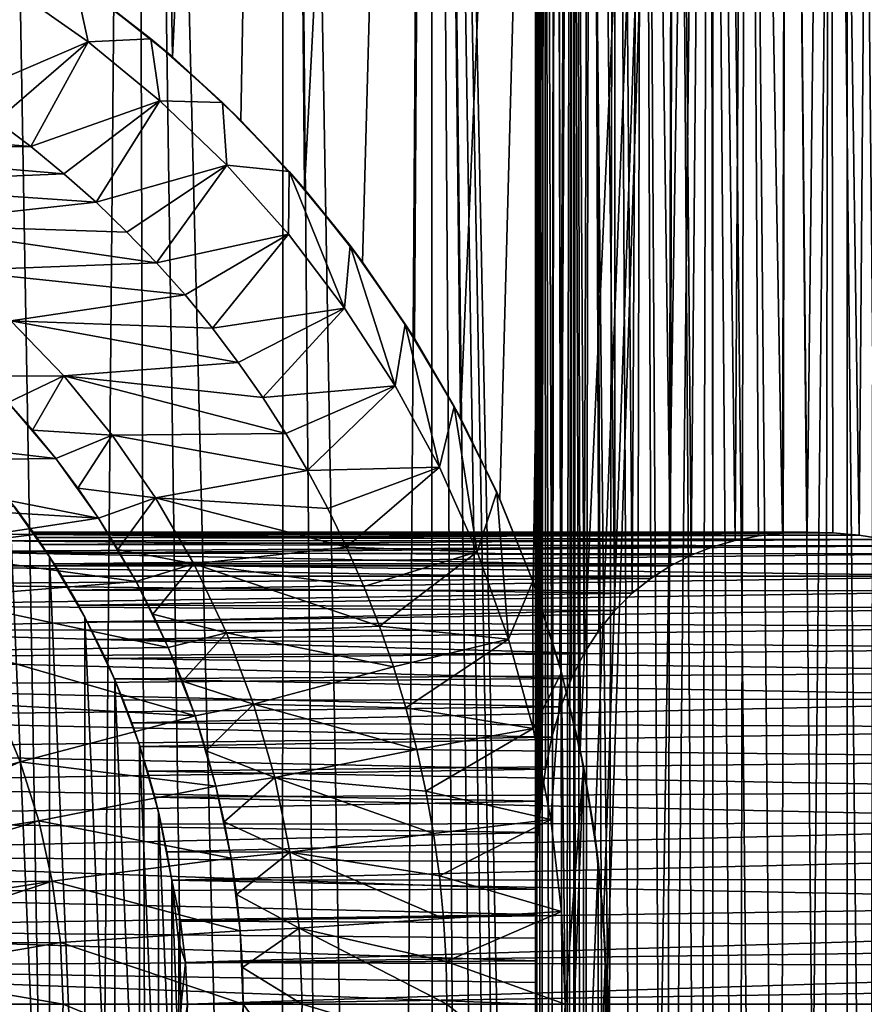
# Model space of a CAD drawing. Header units: metres. Extents: x -30 to 30, y -76 to 64.
# Tile 422 of 541: x 5.63 to 12.78, y 30 to 38.34. Entities that reach past the tile are written whole.
import ezdxf

# ---------------------------------------------------------------- set-up
doc = ezdxf.new("R2010")
doc.units = ezdxf.units.M
doc.layers.add('solid_508511', color=7, linetype='CONTINUOUS')

msp = doc.modelspace()

# ---------------------------------------------------------------- linework, layer by layer
at = {"layer": 'solid_508511'}
for points in [[(6.164901, 8.313616, 22.158384), (6.596456, 57.5, 22.033762), (5.304138, 57.5, 22.380037)], [(5.537411, 8.744102, 22.323465), (6.164901, 8.313616, 22.158384), (5.304138, 57.5, 22.380037)], [(6.164901, 8.313616, 22.158384), (6.763581, 7.834317, 21.983038), (6.596456, 57.5, 22.033762)], [(6.926708, 38.023762, -21.932184), (6.312521, 38.5154, -22.116783), (6.596456, 57.5, -22.033762)], [(7.85134, 6.743798, 21.618429), (7.866488, 57.5, 21.612919), (6.596456, 57.5, 22.033762)], [(7.327124, 7.309977, 21.80168), (7.85134, 6.743798, 21.618429), (6.596456, 57.5, 22.033762)], [(6.763581, 7.834317, 21.983038), (7.327124, 7.309977, 21.80168), (6.596456, 57.5, 22.033762)], [(6.926708, 38.023762, -21.932184), (6.596456, 57.5, -22.033762), (7.866488, 57.5, -21.612919)], [(7.50508, 37.48555, -21.741062), (6.926708, 38.023762, -21.932184), (7.866488, 57.5, -21.612919)], [(8.043164, 36.904148, -21.547796), (7.50508, 37.48555, -21.741062), (7.866488, 57.5, -21.612919)], [(7.85134, 6.743798, 21.618429), (8.330356, 6.142282, 21.438404), (7.866488, 57.5, 21.612919)], [(8.760796, 5.510968, 21.266134), (9.10985, 57.5, 21.118963), (7.866488, 57.5, 21.612919)], [(8.330356, 6.142282, 21.438404), (8.760796, 5.510968, 21.266134), (7.866488, 57.5, 21.612919)], [(8.043164, 36.904148, -21.547796), (7.866488, 57.5, -21.612919), (9.10985, 57.5, -21.118963)], [(8.534445, 36.286747, -21.357979), (8.043164, 36.904148, -21.547796), (9.10985, 57.5, -21.118963)], [(8.975803, 35.638706, -21.176283), (8.534445, 36.286747, -21.357979), (9.10985, 57.5, -21.118963)], [(8.760796, 5.510968, 21.266134), (9.140168, 4.855923, 21.10586), (9.10985, 57.5, 21.118963)], [(9.364364, 34.966766, -21.007349), (8.975803, 35.638706, -21.176283), (9.10985, 57.5, -21.118963)], [(10.254039, 1.406145, 20.587732), (10.32235, 57.5, 20.553566), (9.10985, 57.5, 21.118963)], [(10.133088, 2.107877, 20.647532), (10.254039, 1.406145, 20.587732), (9.10985, 57.5, 21.118963)], [(9.962382, 2.805942, 20.730434), (10.133088, 2.107877, 20.647532), (9.10985, 57.5, 21.118963)], [(9.740638, 3.498885, 20.835546), (9.962382, 2.805942, 20.730434), (9.10985, 57.5, 21.118963)], [(9.466598, 4.184027, 20.961477), (9.740638, 3.498885, 20.835546), (9.10985, 57.5, 21.118963)], [(9.140168, 4.855923, 21.10586), (9.466598, 4.184027, 20.961477), (9.10985, 57.5, 21.118963)], [(9.364364, 34.966766, -21.007349), (9.10985, 57.5, -21.118963), (10.32235, 57.5, -20.553566)], [(9.698462, 34.277805, -20.855211), (9.364364, 34.966766, -21.007349), (10.32235, 57.5, -20.553566)], [(9.978572, 33.576054, -20.722647), (9.698462, 34.277805, -20.855211), (10.32235, 57.5, -20.553566)], [(10.204939, 32.866962, -20.612114), (9.978572, 33.576054, -20.722647), (10.32235, 57.5, -20.553566)], [(10.379054, 32.152927, -20.52499), (10.204939, 32.866962, -20.612114), (10.32235, 57.5, -20.553566)], [(10.254039, 1.406145, 20.587732), (10.326054, 0.703716, 20.551706), (10.32235, 57.5, 20.553566)], [(11.499981, -54, 19.918594), (11.499999, 57.5, 19.918583), (10.32235, 57.5, 20.553566)], [(10.35, 0.00003, 20.539658), (11.499981, -54, 19.918594), (10.32235, 57.5, 20.553566)], [(10.326054, 0.703716, 20.551706), (10.35, 0.00003, 20.539658), (10.32235, 57.5, 20.553566)], [(10.379054, 32.152927, -20.52499), (10.32235, 57.5, -20.553566), (11.499999, 57.5, -19.918583)], [(10.322361, -54, -20.55356), (10.599998, -0.000289, -20.411762), (11.499999, 57.5, -19.918583)], [(11.499981, -54, -19.918594), (10.322361, -54, -20.55356), (11.499999, 57.5, -19.918583)], [(10.502293, 31.435873, -20.462206), (10.379054, 32.152927, -20.52499), (11.499999, 57.5, -19.918583)], [(10.575622, 30.718519, -20.424402), (10.502293, 31.435873, -20.462206), (11.499999, 57.5, -19.918583)], [(10.599998, 29.99971, -20.411762), (10.575622, 30.718519, -20.424402), (11.499999, 57.5, -19.918583)], [(10.599998, -0.000289, -20.411762), (10.599998, 29.99971, -20.411762), (11.499999, 57.5, -19.918583)], [(11.499981, -54, 19.918594), (12.638689, -54, 19.216232), (11.499999, 57.5, 19.918583)], [(11.499981, -54, -19.918594), (11.499999, 57.5, -19.918583), (12.638735, 57.5, -19.2162)], [(12.638689, -54, -19.216232), (11.499981, -54, -19.918594), (12.638735, 57.5, -19.2162)], [(12.638689, -54, 19.216232), (12.638735, 57.5, 19.2162), (11.499999, 57.5, 19.918583)], [(12.638689, -54, 19.216232), (13.734632, -54, 18.448845), (12.638735, 57.5, 19.2162)], [(12.638689, -54, -19.216232), (12.638735, 57.5, -19.2162), (13.734634, 57.5, -18.448843)], [(13.734632, -54, -18.448845), (12.638689, -54, -19.216232), (13.734634, 57.5, -18.448843)], [(13.734632, -54, 18.448845), (13.734634, 57.5, 18.448843), (12.638735, 57.5, 19.2162)], [(10.000038, 30.368898, 7.518524), (10, 51, 7.5), (10.019211, 51, 7.91537)], [(10.010159, 31.20603, 7.197796), (10.019211, 51, 7.08463), (10, 51, 7.5)], [(10.003686, 30.974398, 7.3179), (10.010159, 31.20603, 7.197796), (10, 51, 7.5)], [(10.000931, 30.759766, 7.408498), (10.003686, 30.974398, 7.3179), (10, 51, 7.5)], [(10.000075, 30.559511, 7.474022), (10.000931, 30.759766, 7.408498), (10, 51, 7.5)], [(10.000038, 30.368898, 7.518524), (10.000075, 30.559511, 7.474022), (10, 51, 7.5)], [(10.00022, 30.183725, 7.544497), (10.000038, 30.368898, 7.518524), (10.019211, 51, 7.91537)], [(10.000314, 30, 7.553102), (10.00022, 30.183725, 7.544497), (10.019211, 51, 7.91537)], [(10.000314, 30, 7.553102), (10.019211, 51, 7.91537), (10.005083, 19.5, 7.713885)], [(10.019211, 51, 7.91537), (10.045815, 19.5, 8.140492), (10.005083, 19.5, 7.713885)], [(10.010159, 31.20603, 7.197796), (10.023148, 31.455509, 7.044155), (10.019211, 51, 7.08463)], [(10.019211, 51, 7.91537), (10.076584, 51, 8.326674), (10.045815, 19.5, 8.140492)], [(10.046362, 31.719683, 6.855714), (10.076584, 51, 6.673326), (10.019211, 51, 7.08463)], [(10.023148, 31.455509, 7.044155), (10.046362, 31.719683, 6.855714), (10.019211, 51, 7.08463)], [(10.076584, 51, 8.326674), (10.126879, 19.5, 8.561067), (10.045815, 19.5, 8.140492)], [(10.046362, 31.719683, 6.855714), (10.083947, 31.992393, 6.634852), (10.076584, 51, 6.673326)], [(10.076584, 51, 8.326674), (10.171836, 51, 8.731665), (10.126879, 19.5, 8.561067)], [(10.139045, 32.262985, 6.390012), (10.171836, 51, 6.268335), (10.076584, 51, 6.673326)], [(10.083947, 31.992393, 6.634852), (10.139045, 32.262985, 6.390012), (10.076584, 51, 6.673326)], [(10.171836, 51, 8.731665), (10.247416, 19.5, 8.97157), (10.126879, 19.5, 8.561067)], [(10.139045, 32.262985, 6.390012), (10.212626, 32.520309, 6.133099), (10.171836, 51, 6.268335)], [(10.171836, 51, 8.731665), (10.303877, 51, 9.125592), (10.247416, 19.5, 8.97157)], [(10.212626, 32.520309, 6.133099), (10.303877, 51, 5.874407), (10.171836, 51, 6.268335)], [(10.212626, 32.520309, 6.133099), (10.30425, 32.758213, 5.873446), (10.303877, 51, 5.874407)], [(10.303877, 51, 9.125592), (10.406745, 19.5, 9.369562), (10.247416, 19.5, 8.97157)], [(10.303877, 51, 9.125592), (10.471714, 51, 9.50572), (10.406745, 19.5, 9.369562)], [(10.412388, 32.973381, 5.618131), (10.471714, 51, 5.494279), (10.303877, 51, 5.874407)], [(10.30425, 32.758213, 5.873446), (10.412388, 32.973381, 5.618131), (10.303877, 51, 5.874407)], [(10.471714, 51, 9.50572), (10.6029, 19.5, 9.750035), (10.406745, 19.5, 9.369562)], [(10.412388, 32.973381, 5.618131), (10.535349, 33.165207, 5.371258), (10.471714, 51, 5.494279)], [(10.471714, 51, 9.50572), (10.67415, 51, 9.869149), (10.6029, 19.5, 9.750035)], [(10.671398, 33.33411, 5.135299), (10.67415, 51, 5.130851), (10.471714, 51, 5.494279)], [(10.535349, 33.165207, 5.371258), (10.671398, 33.33411, 5.135299), (10.471714, 51, 5.494279)], [(10.67415, 51, 9.869149), (10.83431, 19.5, 10.110109), (10.6029, 19.5, 9.750035)], [(10.671398, 33.33411, 5.135299), (10.818968, 33.481113, 4.911564), (10.67415, 51, 5.130851)], [(10.67415, 51, 9.869149), (10.908773, 51, 10.211659), (10.83431, 19.5, 10.110109)], [(10.818968, 33.481113, 4.911564), (10.908773, 51, 4.788341), (10.67415, 51, 5.130851)], [(10.818968, 33.481113, 4.911564), (10.976725, 33.607418, 4.70062), (10.908773, 51, 4.788341)], [(10.908773, 51, 10.211659), (11.099326, 19.5, 10.447104), (10.83431, 19.5, 10.110109)], [(10.908773, 51, 10.211659), (11.174505, 51, 10.53168), (11.099326, 19.5, 10.447104)], [(11.143561, 33.714264, 4.502614), (11.174505, 51, 4.46832), (10.908773, 51, 4.788341)], [(10.976725, 33.607418, 4.70062), (11.143561, 33.714264, 4.502614), (10.908773, 51, 4.788341)], [(11.174505, 51, 10.53168), (11.394537, 19.5, 10.756702), (11.099326, 19.5, 10.447104)], [(11.143561, 33.714264, 4.502614), (11.318516, 33.802746, 4.317523), (11.174505, 51, 4.46832)], [(11.174505, 51, 10.53168), (11.46839, 51, 10.82556), (11.394537, 19.5, 10.756702)], [(11.318516, 33.802746, 4.317523), (11.46839, 51, 4.17444), (11.174505, 51, 4.46832)], [(11.318516, 33.802746, 4.317523), (11.501097, 33.873962, 4.144918), (11.46839, 51, 4.17444)], [(11.46839, 51, 10.82556), (11.718252, 19.5, 11.037206), (11.394537, 19.5, 10.756702)], [(11.46839, 51, 10.82556), (11.787989, 51, 11.090961), (11.718252, 19.5, 11.037206)], [(11.690552, 33.928673, 3.984748), (11.787989, 51, 3.90904), (11.46839, 51, 4.17444)], [(11.501097, 33.873962, 4.144918), (11.690552, 33.928673, 3.984748), (11.46839, 51, 4.17444)], [(11.690552, 33.928673, 3.984748), (11.886872, 33.967625, 3.836454), (11.787989, 51, 3.90904)], [(11.787989, 51, 11.090961), (12.067386, 19.5, 11.285813), (11.718252, 19.5, 11.037206)], [(11.787989, 51, 11.090961), (12.131223, 51, 11.326081), (12.067386, 19.5, 11.285813)], [(12.089834, 33.991291, 3.699855), (12.131223, 51, 3.673919), (11.787989, 51, 3.90904)], [(11.886872, 33.967625, 3.836454), (12.089834, 33.991291, 3.699855), (11.787989, 51, 3.90904)], [(12.131223, 51, 11.326081), (12.437716, 19.5, 11.499619), (12.067386, 19.5, 11.285813)], [(12.089834, 33.991291, 3.699855), (12.299191, 33.999954, 3.574896), (12.131223, 51, 3.673919)], [(12.131223, 51, 11.326081), (12.4941, 51, 11.528196), (12.437716, 19.5, 11.499619)], [(12.299191, 33.999954, 3.574896), (12.4941, 51, 3.471804), (12.131223, 51, 3.673919)], [(12.299191, 33.999954, 3.574896), (12.515458, 33.993717, 3.461239), (12.4941, 51, 3.471804)], [(12.4941, 51, 11.528196), (12.827621, 19.5, 11.677689), (12.437716, 19.5, 11.499619)], [(12.4941, 51, 11.528196), (12.874391, 51, 11.696116), (12.827621, 19.5, 11.677689)], [(12.738315, 33.972519, 3.359171), (12.874391, 51, 3.303884), (12.4941, 51, 3.471804)], [(12.515458, 33.993717, 3.461239), (12.738315, 33.972519, 3.359171), (12.4941, 51, 3.471804)], [(12.738315, 33.972519, 3.359171), (12.968197, 33.93605, 3.268738), (12.874391, 51, 3.303884)], [(6.213829, 38.151737, -19.5), (5.571548, 38.603508, -19.5), (6.098501, 38.669964, -19.5)], [(6.743877, 38.178024, -19.5), (6.098501, 38.669964, -19.5), (6.312521, 38.5154, -22.116783)], [(6.213829, 38.151737, -19.5), (6.098501, 38.669964, -19.5), (6.743877, 38.178024, -19.5)], [(6.213724, 38.151817, -37), (5.139097, 37.691048, -38), (5.571643, 38.603447, -37)], [(5.571643, 38.603447, -37), (5.571548, 38.603508, -19.5), (6.213829, 38.151737, -19.5)], [(6.213724, 38.151817, -37), (5.571643, 38.603447, -37), (6.213829, 38.151737, -19.5)], [(6.743877, 38.178024, -19.5), (6.312521, 38.5154, -22.116783), (6.926708, 38.023762, -21.932184)], [(6.213724, 38.151817, -37), (5.437001, 37.483418, -38), (5.139097, 37.691048, -38)], [(6.213724, 38.151817, -37), (5.726557, 37.264229, -38), (5.437001, 37.483418, -38)], [(6.819651, 37.652115, -37), (5.726557, 37.264229, -38), (6.213724, 38.151817, -37)], [(6.213724, 38.151817, -37), (6.213829, 38.151737, -19.5), (6.81957, 37.652187, -19.5)], [(6.819651, 37.652115, -37), (6.213724, 38.151817, -37), (6.81957, 37.652187, -19.5)], [(6.81957, 37.652187, -19.5), (6.213829, 38.151737, -19.5), (6.743877, 38.178024, -19.5)], [(7.350567, 37.637344, -19.5), (6.743877, 38.178024, -19.5), (6.926708, 38.023762, -21.932184)], [(6.81957, 37.652187, -19.5), (6.743877, 38.178024, -19.5), (7.350567, 37.637344, -19.5)], [(7.350567, 37.637344, -19.5), (6.926708, 38.023762, -21.932184), (7.50508, 37.48555, -21.741062)], [(6.819651, 37.652115, -37), (6.007367, 37.033772, -38), (5.726557, 37.264229, -38)], [(6.819651, 37.652115, -37), (6.279001, 36.792397, -38), (6.007367, 37.033772, -38)], [(7.385295, 37.107735, -37), (6.279001, 36.792397, -38), (6.819651, 37.652115, -37)], [(7.385355, 37.107674, -19.5), (6.81957, 37.652187, -19.5), (7.350567, 37.637344, -19.5)], [(6.819651, 37.652115, -37), (6.81957, 37.652187, -19.5), (7.385355, 37.107674, -19.5)], [(7.385295, 37.107735, -37), (6.819651, 37.652115, -37), (7.385355, 37.107674, -19.5)], [(7.913395, 37.052536, -19.5), (7.350567, 37.637344, -19.5), (7.50508, 37.48555, -21.741062)], [(7.385355, 37.107674, -19.5), (7.350567, 37.637344, -19.5), (7.913395, 37.052536, -19.5)], [(2.845769, 37.503487, -38), (5.437001, 37.483418, -38), (5.726557, 37.264229, -38)], [(3.440215, 37.250214, -38), (2.845769, 37.503487, -38), (5.726557, 37.264229, -38)], [(7.913395, 37.052536, -19.5), (7.50508, 37.48555, -21.741062), (8.043164, 36.904148, -21.547796)], [(3.440215, 37.250214, -38), (5.726557, 37.264229, -38), (6.007367, 37.033772, -38)], [(4.012506, 36.94986, -38), (3.440215, 37.250214, -38), (6.007367, 37.033772, -38)], [(4.012506, 36.94986, -38), (6.007367, 37.033772, -38), (6.279001, 36.792397, -38)], [(7.385295, 37.107735, -37), (6.540721, 36.540756, -38), (6.279001, 36.792397, -38)], [(7.385295, 37.107735, -37), (6.792409, 36.278984, -38), (6.540721, 36.540756, -38)], [(7.907815, 36.521423, -37), (6.792409, 36.278984, -38), (7.385295, 37.107735, -37)], [(7.385295, 37.107735, -37), (7.385355, 37.107674, -19.5), (7.907757, 36.521492, -19.5)], [(7.907815, 36.521423, -37), (7.385295, 37.107735, -37), (7.907757, 36.521492, -19.5)], [(7.907757, 36.521492, -19.5), (7.385355, 37.107674, -19.5), (7.913395, 37.052536, -19.5)], [(8.383774, 35.897015, -19.5), (7.907757, 36.521492, -19.5), (7.913395, 37.052536, -19.5)], [(8.429953, 36.426186, -19.5), (7.913395, 37.052536, -19.5), (8.043164, 36.904148, -21.547796)], [(8.383774, 35.897015, -19.5), (7.913395, 37.052536, -19.5), (8.429953, 36.426186, -19.5)], [(4.558732, 36.604443, -38), (4.012506, 36.94986, -38), (6.279001, 36.792397, -38)], [(8.429953, 36.426186, -19.5), (8.043164, 36.904148, -21.547796), (8.534445, 36.286747, -21.357979)], [(4.558732, 36.604443, -38), (6.279001, 36.792397, -38), (6.540721, 36.540756, -38)], [(4.558732, 36.604443, -38), (6.540721, 36.540756, -38), (6.792409, 36.278984, -38)], [(5.075385, 36.216206, -38), (4.558732, 36.604443, -38), (6.792409, 36.278984, -38)], [(7.907815, 36.521423, -37), (7.033729, 36.007423, -38), (6.792409, 36.278984, -38)], [(7.907815, 36.521423, -37), (7.264281, 35.72649, -38), (7.033729, 36.007423, -38)], [(8.383754, 35.897049, -37), (7.264281, 35.72649, -38), (7.907815, 36.521423, -37)], [(7.907815, 36.521423, -37), (7.907757, 36.521492, -19.5), (8.383774, 35.897015, -19.5)], [(8.383754, 35.897049, -37), (7.907815, 36.521423, -37), (8.383774, 35.897015, -19.5)], [(8.810596, 35.23793, -19.5), (8.383774, 35.897015, -19.5), (8.429953, 36.426186, -19.5)], [(8.897448, 35.761539, -19.5), (8.429953, 36.426186, -19.5), (8.534445, 36.286747, -21.357979)], [(8.810596, 35.23793, -19.5), (8.429953, 36.426186, -19.5), (8.897448, 35.761539, -19.5)], [(5.075385, 36.216206, -38), (6.792409, 36.278984, -38), (7.033729, 36.007423, -38)], [(8.897448, 35.761539, -19.5), (8.534445, 36.286747, -21.357979), (8.975803, 35.638706, -21.176283)], [(5.55919, 35.787582, -38), (5.075385, 36.216206, -38), (7.033729, 36.007423, -38)], [(5.55919, 35.787582, -38), (7.033729, 36.007423, -38), (7.264281, 35.72649, -38)], [(8.383754, 35.897049, -37), (7.483401, 35.437027, -38), (7.264281, 35.72649, -38)], [(8.383754, 35.897049, -37), (7.691012, 35.139141, -38), (7.483401, 35.437027, -38)], [(8.810627, 35.237877, -37), (7.691012, 35.139141, -38), (8.383754, 35.897049, -37)], [(8.383754, 35.897049, -37), (8.383774, 35.897015, -19.5), (8.810596, 35.23793, -19.5)], [(8.810627, 35.237877, -37), (8.383754, 35.897049, -37), (8.810596, 35.23793, -19.5)], [(5.321031, 35.320927, -37.499996), (5.55919, 35.787582, -38), (6.00677, 35.321598, -38)], [(5.55919, 35.787582, -38), (7.264281, 35.72649, -38), (7.483401, 35.437027, -38)], [(6.00677, 35.321598, -38), (5.55919, 35.787582, -38), (7.483401, 35.437027, -38)], [(9.185688, 34.548141, -19.5), (8.810596, 35.23793, -19.5), (8.897448, 35.761539, -19.5)], [(9.31211, 35.06406, -19.5), (8.897448, 35.761539, -19.5), (8.975803, 35.638706, -21.176283)], [(9.185688, 34.548141, -19.5), (8.897448, 35.761539, -19.5), (9.31211, 35.06406, -19.5)], [(9.31211, 35.06406, -19.5), (8.975803, 35.638706, -21.176283), (9.364364, 34.966766, -21.007349)], [(6.00677, 35.321598, -38), (7.483401, 35.437027, -38), (7.691012, 35.139141, -38)], [(5.321031, 35.320927, -37.499996), (6.00677, 35.321598, -38), (5.536356, 35.096508, -37.499996)], [(5.536356, 35.096508, -37.499996), (6.00677, 35.321598, -38), (5.742168, 34.863449, -37.499996)], [(5.742168, 34.863449, -37.499996), (6.00677, 35.321598, -38), (6.415608, 34.820854, -38)], [(6.00677, 35.321598, -38), (7.691012, 35.139141, -38), (7.886917, 34.833118, -38)], [(6.415608, 34.820854, -38), (6.00677, 35.321598, -38), (7.886917, 34.833118, -38)], [(8.810627, 35.237877, -37), (7.886917, 34.833118, -38), (7.691012, 35.139141, -38)], [(8.810627, 35.237877, -37), (8.07066, 34.519611, -38), (7.886917, 34.833118, -38)], [(9.185692, 34.548138, -37), (8.07066, 34.519611, -38), (8.810627, 35.237877, -37)], [(8.810627, 35.237877, -37), (8.810596, 35.23793, -19.5), (9.185688, 34.548141, -19.5)], [(9.185692, 34.548138, -37), (8.810627, 35.237877, -37), (9.185688, 34.548141, -19.5)], [(3.441401, 34.914951, -21.5), (5.536325, 35.096542, -21.5), (5.938314, 34.621902, -21.5)], [(5.93832, 34.621902, -37.499996), (5.938314, 34.621902, -21.5), (5.536325, 35.096542, -21.5)], [(5.742168, 34.863449, -37.499996), (5.93832, 34.621902, -37.499996), (5.536325, 35.096542, -21.5)], [(5.536356, 35.096508, -37.499996), (5.742168, 34.863449, -37.499996), (5.536325, 35.096542, -21.5)], [(9.506908, 33.8316, -19.5), (9.185688, 34.548141, -19.5), (9.31211, 35.06406, -19.5)], [(9.67251, 34.336185, -19.5), (9.31211, 35.06406, -19.5), (9.364364, 34.966766, -21.007349)], [(9.506908, 33.8316, -19.5), (9.31211, 35.06406, -19.5), (9.67251, 34.336185, -19.5)], [(9.67251, 34.336185, -19.5), (9.364364, 34.966766, -21.007349), (9.698462, 34.277805, -20.855211)], [(3.856819, 34.596184, -21.5), (3.441401, 34.914951, -21.5), (5.938314, 34.621902, -21.5)], [(5.742168, 34.863449, -37.499996), (6.415608, 34.820854, -38), (5.93832, 34.621902, -37.499996)], [(5.93832, 34.621902, -37.499996), (6.415608, 34.820854, -38), (6.124254, 34.372543, -37.499996)], [(6.124254, 34.372543, -37.499996), (6.415608, 34.820854, -38), (6.782601, 34.289173, -38)], [(6.415608, 34.820854, -38), (7.886917, 34.833118, -38), (8.07066, 34.519611, -38)], [(6.782601, 34.289173, -38), (6.415608, 34.820854, -38), (8.07066, 34.519611, -38)], [(3.856819, 34.596184, -21.5), (5.938314, 34.621902, -21.5), (6.299626, 34.115864, -21.5)], [(6.124254, 34.372543, -37.499996), (6.299626, 34.115864, -21.5), (5.938314, 34.621902, -21.5)], [(5.93832, 34.621902, -37.499996), (6.124254, 34.372543, -37.499996), (5.938314, 34.621902, -21.5)], [(4.242556, 34.242722, -21.5), (3.856819, 34.596184, -21.5), (6.299626, 34.115864, -21.5)], [(9.185692, 34.548138, -37), (8.241816, 34.199406, -38), (8.07066, 34.519611, -38)], [(9.185692, 34.548138, -37), (8.400254, 33.872749, -38), (8.241816, 34.199406, -38)], [(9.506924, 33.831566, -37), (8.400254, 33.872749, -38), (9.185692, 34.548138, -37)], [(9.185692, 34.548138, -37), (9.185688, 34.548141, -19.5), (9.506908, 33.8316, -19.5)], [(9.506924, 33.831566, -37), (9.185692, 34.548138, -37), (9.506908, 33.8316, -19.5)], [(6.782601, 34.289173, -38), (8.07066, 34.519611, -38), (8.241816, 34.199406, -38)], [(6.124254, 34.372543, -37.499996), (6.782601, 34.289173, -38), (6.299649, 34.115829, -37.499996)], [(6.124254, 34.372543, -37.499996), (6.299649, 34.115829, -37.499996), (6.299626, 34.115864, -21.5)], [(6.299649, 34.115829, -37.499996), (6.782601, 34.289173, -38), (6.46438, 33.851936, -37.499996)], [(6.46438, 33.851936, -37.499996), (6.782601, 34.289173, -38), (7.105838, 33.729309, -38)], [(6.782601, 34.289173, -38), (8.241816, 34.199406, -38), (8.400254, 33.872749, -38)], [(7.105838, 33.729309, -38), (6.782601, 34.289173, -38), (8.400254, 33.872749, -38)], [(9.772305, 33.092659, -19.5), (9.506908, 33.8316, -19.5), (9.67251, 34.336185, -19.5)], [(9.97617, 33.582748, -19.5), (9.67251, 34.336185, -19.5), (9.698462, 34.277805, -20.855211)], [(9.772305, 33.092659, -19.5), (9.67251, 34.336185, -19.5), (9.97617, 33.582748, -19.5)], [(9.97617, 33.582748, -19.5), (9.698462, 34.277805, -20.855211), (9.978572, 33.576054, -20.722647)], [(-5.638809, 34.147751, -7), (5.584859, 34.220112, -7), (5.758276, 33.980232, -7)], [(4.596326, 33.856651, -21.5), (4.242556, 34.242722, -21.5), (6.299626, 34.115864, -21.5)], [(5.546256, 34.270718, -13.5), (5.885983, 33.788826, -13.5), (5.584859, 34.220112, -7)], [(5.885984, 26.211176, -13.5), (5.885983, 33.788826, -13.5), (5.546256, 34.270718, -13.5)], [(5.885984, 26.211176, -13.5), (5.546256, 34.270718, -13.5), (5.546257, 25.729284, -13.5)], [(5.744685, 33.999825, -7.742868), (5.758276, 33.980232, -7), (5.584859, 34.220112, -7)], [(5.752372, 33.988762, -8.40382), (5.744685, 33.999825, -7.742868), (5.584859, 34.220112, -7)], [(5.885983, 33.788826, -13.5), (5.752372, 33.988762, -8.40382), (5.584859, 34.220112, -7)], [(-5.638809, 34.147751, -7), (5.758276, 33.980232, -7), (5.326186, 33.924919, -7)], [(4.596326, 33.856651, -21.5), (6.299626, 34.115864, -21.5), (6.618061, 33.581459, -21.5)], [(6.46438, 33.851936, -37.499996), (6.618061, 33.581459, -21.5), (6.299626, 34.115864, -21.5)], [(6.299649, 34.115829, -37.499996), (6.46438, 33.851936, -37.499996), (6.299626, 34.115864, -21.5)], [(11.690552, 33.928673, 3.984748), (5.326186, 33.924919, -7), (5.758276, 33.980232, -7)], [(12.299191, 33.999954, 3.574896), (5.744685, 33.999825, -7.742868), (5.752372, 33.988762, -8.40382)], [(12.089834, 33.991291, 3.699855), (5.744685, 33.999825, -7.742868), (12.299191, 33.999954, 3.574896)], [(12.089834, 33.991291, 3.699855), (5.758276, 33.980232, -7), (5.744685, 33.999825, -7.742868)], [(12.299191, 33.999954, 3.574896), (5.752372, 33.988762, -8.40382), (12.515458, 33.993717, 3.461239)], [(12.515458, 33.993717, 3.461239), (5.752372, 33.988762, -8.40382), (12.738315, 33.972519, 3.359171)], [(5.885983, 33.788826, -13.5), (5.777408, 33.952412, -8.991531), (5.752372, 33.988762, -8.40382)], [(12.738315, 33.972519, 3.359171), (5.752372, 33.988762, -8.40382), (5.777408, 33.952412, -8.991531)], [(11.886872, 33.967625, 3.836454), (5.758276, 33.980232, -7), (12.089834, 33.991291, 3.699855)], [(11.690552, 33.928673, 3.984748), (5.758276, 33.980232, -7), (11.886872, 33.967625, 3.836454)], [(12.738315, 33.972519, 3.359171), (5.777408, 33.952412, -8.991531), (12.968197, 33.93605, 3.268738)], [(5.885983, 33.788826, -13.5), (5.816258, 33.895016, -9.514732), (5.777408, 33.952412, -8.991531)], [(12.968197, 33.93605, 3.268738), (5.777408, 33.952412, -8.991531), (5.816258, 33.895016, -9.514732)], [(11.501097, 33.873962, 4.144918), (4.904557, 33.835148, -7), (5.326186, 33.924919, -7)], [(11.318516, 33.802746, 4.317523), (4.904557, 33.835148, -7), (11.501097, 33.873962, 4.144918)], [(11.501097, 33.873962, 4.144918), (5.326186, 33.924919, -7), (11.690552, 33.928673, 3.984748)], [(12.968197, 33.93605, 3.268738), (5.816258, 33.895016, -9.514732), (13.205425, 33.883804, 3.190235)], [(5.885983, 33.788826, -13.5), (5.865916, 33.81982, -9.981888), (5.816258, 33.895016, -9.514732)], [(13.205425, 33.883804, 3.190235), (5.816258, 33.895016, -9.514732), (5.865916, 33.81982, -9.981888)], [(13.205425, 33.883804, 3.190235), (5.865916, 33.81982, -9.981888), (13.449679, 33.81525, 3.124291)], [(7.105838, 33.729309, -38), (8.400254, 33.872749, -38), (8.545897, 33.539791, -38)], [(9.506924, 33.831566, -37), (8.545897, 33.539791, -38), (8.400254, 33.872749, -38)], [(11.143561, 33.714264, 4.502614), (4.498085, 33.712711, -7), (4.904557, 33.835148, -7)], [(4.914846, 33.441551, -21.5), (4.596326, 33.856651, -21.5), (6.618061, 33.581459, -21.5)], [(11.143561, 33.714264, 4.502614), (4.904557, 33.835148, -7), (11.318516, 33.802746, 4.317523)], [(5.885983, 33.788826, -13.5), (5.923984, 33.72913, -10.401155), (5.865916, 33.81982, -9.981888)], [(13.449679, 33.81525, 3.124291), (5.865916, 33.81982, -9.981888), (5.923984, 33.72913, -10.401155)], [(5.885983, 33.788826, -13.5), (6.183921, 33.280106, -13.5), (5.923984, 33.72913, -10.401155)], [(6.183922, 26.719894, -13.5), (6.183921, 33.280106, -13.5), (5.885983, 33.788826, -13.5)], [(6.183922, 26.719894, -13.5), (5.885983, 33.788826, -13.5), (5.885984, 26.211176, -13.5)], [(13.449679, 33.81525, 3.124291), (5.923984, 33.72913, -10.401155), (13.701617, 33.729389, 3.07139)], [(6.46438, 33.851936, -37.499996), (7.105838, 33.729309, -38), (6.618082, 33.581429, -37.499996)], [(6.46438, 33.851936, -37.499996), (6.618082, 33.581429, -37.499996), (6.618061, 33.581459, -21.5)], [(9.506924, 33.831566, -37), (8.678308, 33.201469, -38), (8.545897, 33.539791, -38)], [(9.772314, 33.092632, -37), (8.678308, 33.201469, -38), (9.506924, 33.831566, -37)], [(9.506924, 33.831566, -37), (9.506908, 33.8316, -19.5), (9.772305, 33.092659, -19.5)], [(9.772314, 33.092632, -37), (9.506924, 33.831566, -37), (9.772305, 33.092659, -19.5)], [(10.976725, 33.607418, 4.70062), (4.109855, 33.559536, -7), (4.498085, 33.712711, -7)], [(10.976725, 33.607418, 4.70062), (4.498085, 33.712711, -7), (11.143561, 33.714264, 4.502614)], [(13.701617, 33.729389, 3.07139), (5.923984, 33.72913, -10.401155), (13.960725, 33.625389, 3.03243)], [(6.183921, 33.280106, -13.5), (5.988423, 33.624748, -10.778719), (5.923984, 33.72913, -10.401155)], [(13.960725, 33.625389, 3.03243), (5.923984, 33.72913, -10.401155), (5.988423, 33.624748, -10.778719)], [(6.618082, 33.581429, -37.499996), (7.105838, 33.729309, -38), (6.760439, 33.304859, -37.499996)], [(6.760439, 33.304859, -37.499996), (7.105838, 33.729309, -38), (7.382826, 33.145569, -38)], [(7.105838, 33.729309, -38), (8.545897, 33.539791, -38), (8.678308, 33.201469, -38)], [(7.382826, 33.145569, -38), (7.105838, 33.729309, -38), (8.678308, 33.201469, -38)], [(10.818968, 33.481113, 4.911564), (4.109855, 33.559536, -7), (10.976725, 33.607418, 4.70062)], [(13.960725, 33.625389, 3.03243), (5.988423, 33.624748, -10.778719), (6.057667, 33.507801, -11.12041)], [(6.183921, 33.280106, -13.5), (6.057667, 33.507801, -11.12041), (5.988423, 33.624748, -10.778719)], [(13.960725, 33.625389, 3.03243), (6.057667, 33.507801, -11.12041), (14.227024, 33.502018, 3.008287)], [(10.818968, 33.481113, 4.911564), (3.744213, 33.37854, -7), (4.109855, 33.559536, -7)], [(4.914846, 33.441551, -21.5), (6.618061, 33.581459, -21.5), (6.891167, 33.022823, -21.5)], [(6.760439, 33.304859, -37.499996), (6.891167, 33.022823, -21.5), (6.618061, 33.581459, -21.5)], [(6.618082, 33.581429, -37.499996), (6.760439, 33.304859, -37.499996), (6.618061, 33.581459, -21.5)], [(9.980381, 32.33548, -19.5), (9.772305, 33.092659, -19.5), (9.97617, 33.582748, -19.5)], [(9.97617, 33.582748, -19.5), (9.978572, 33.576054, -20.722647), (10.204939, 32.866962, -20.612114)], [(10.221005, 32.809109, -19.5), (9.97617, 33.582748, -19.5), (10.204939, 32.866962, -20.612114)], [(9.980381, 32.33548, -19.5), (9.97617, 33.582748, -19.5), (10.221005, 32.809109, -19.5)], [(10.671398, 33.33411, 5.135299), (3.744213, 33.37854, -7), (10.818968, 33.481113, 4.911564)], [(5.196173, 32.999966, -21.5), (4.914846, 33.441551, -21.5), (6.891167, 33.022823, -21.5)], [(6.183921, 33.280106, -13.5), (6.130322, 33.379223, -11.430503), (6.057667, 33.507801, -11.12041)], [(14.227024, 33.502018, 3.008287), (6.057667, 33.507801, -11.12041), (6.130322, 33.379223, -11.430503)], [(14.227024, 33.502018, 3.008287), (6.130322, 33.379223, -11.430503), (14.5, 33.358028, 3)], [(10.671398, 33.33411, 5.135299), (3.40348, 33.172314, -7), (3.744213, 33.37854, -7)], [(6.183921, 33.280106, -13.5), (6.205255, 33.239571, -11.712759), (6.130322, 33.379223, -11.430503)], [(14.5, 33.358028, 3), (6.130322, 33.379223, -11.430503), (6.205255, 33.239571, -11.712759)], [(14.5, 33.358028, 3), (6.205255, 33.239571, -11.712759), (14.769086, 33.198196, 3.008052)], [(10.535349, 33.165207, 5.371258), (3.40348, 33.172314, -7), (10.671398, 33.33411, 5.135299)], [(6.183921, 33.280106, -13.5), (6.438029, 32.748047, -13.5), (6.205255, 33.239571, -11.712759)], [(6.438029, 27.251953, -13.5), (6.438029, 32.748047, -13.5), (6.183921, 33.280106, -13.5)], [(6.438029, 27.251953, -13.5), (6.183921, 33.280106, -13.5), (6.183922, 26.719894, -13.5)], [(6.760439, 33.304859, -37.499996), (7.382826, 33.145569, -38), (6.891174, 33.022804, -37.499996)], [(6.760439, 33.304859, -37.499996), (6.891174, 33.022804, -37.499996), (6.891167, 33.022823, -21.5)], [(6.438029, 32.748047, -13.5), (6.281508, 33.089119, -11.97032), (6.205255, 33.239571, -11.712759)], [(14.769086, 33.198196, 3.008052), (6.205255, 33.239571, -11.712759), (6.281508, 33.089119, -11.97032)], [(14.769086, 33.198196, 3.008052), (6.281508, 33.089119, -11.97032), (15.042097, 33.016888, 3.032771)], [(7.382826, 33.145569, -38), (8.678308, 33.201469, -38), (8.797281, 32.858387, -38)], [(9.772314, 33.092632, -37), (8.797281, 32.858387, -38), (8.678308, 33.201469, -38)], [(10.412388, 32.973381, 5.618131), (3.089878, 32.943863, -7), (3.40348, 33.172314, -7)], [(10.412388, 32.973381, 5.618131), (3.40348, 33.172314, -7), (10.535349, 33.165207, 5.371258)], [(6.891174, 33.022804, -37.499996), (7.382826, 33.145569, -38), (7.010242, 32.735348, -37.499996)], [(7.010242, 32.735348, -37.499996), (7.382826, 33.145569, -38), (7.61204, 32.541176, -38)], [(7.61204, 32.541176, -38), (7.382826, 33.145569, -38), (8.797281, 32.858387, -38)], [(6.438029, 32.748047, -13.5), (6.358048, 32.928349, -12.205174), (6.281508, 33.089119, -11.97032)], [(15.042097, 33.016888, 3.032771), (6.281508, 33.089119, -11.97032), (6.358048, 32.928349, -12.205174)], [(9.772314, 33.092632, -37), (8.902672, 32.510963, -38), (8.797281, 32.858387, -38)], [(9.980388, 32.335461, -37), (8.902672, 32.510963, -38), (9.772314, 33.092632, -37)], [(9.772314, 33.092632, -37), (9.772305, 33.092659, -19.5), (9.980381, 32.33548, -19.5)], [(9.980388, 32.335461, -37), (9.772314, 33.092632, -37), (9.980381, 32.33548, -19.5)], [(10.30425, 32.758213, 5.873446), (2.805204, 32.696346, -7), (3.089878, 32.943863, -7)], [(10.30425, 32.758213, 5.873446), (3.089878, 32.943863, -7), (10.412388, 32.973381, 5.618131)], [(5.196173, 32.999966, -21.5), (6.891167, 33.022823, -21.5), (7.117287, 32.443329, -21.5)], [(5.437827, 32.535751, -21.5), (5.196173, 32.999966, -21.5), (7.117287, 32.443329, -21.5)], [(15.042097, 33.016888, 3.032771), (6.358048, 32.928349, -12.205174), (15.316826, 32.813366, 3.074755)], [(7.010242, 32.735348, -37.499996), (7.117287, 32.443329, -21.5), (6.891167, 33.022823, -21.5)], [(6.891174, 33.022804, -37.499996), (7.010242, 32.735348, -37.499996), (6.891167, 33.022823, -21.5)], [(6.438029, 32.748047, -13.5), (6.434167, 32.75708, -12.41968), (6.358048, 32.928349, -12.205174)], [(15.316826, 32.813366, 3.074755), (6.358048, 32.928349, -12.205174), (6.434167, 32.75708, -12.41968)], [(7.61204, 32.541176, -38), (8.797281, 32.858387, -38), (8.902672, 32.510963, -38)], [(10.221005, 32.809109, -19.5), (10.204939, 32.866962, -20.612114), (10.379054, 32.152927, -20.52499)], [(15.316826, 32.813366, 3.074755), (6.434167, 32.75708, -12.41968), (15.589996, 32.587532, 3.134006)], [(10.12987, 31.564676, -19.5), (9.980381, 32.33548, -19.5), (10.221005, 32.809109, -19.5)], [(10.219923, 30.784622, -19.5), (10.12987, 31.564676, -19.5), (10.221005, 32.809109, -19.5)], [(10.219923, 30.784622, -19.5), (10.221005, 32.809109, -19.5), (10.25, 30, -19.5)], [(10.406131, 32.018024, -19.5), (10.221005, 32.809109, -19.5), (10.379054, 32.152927, -20.52499)], [(10.25, 30, -19.5), (10.221005, 32.809109, -19.5), (10.406131, 32.018024, -19.5)], [(10.212626, 32.520309, 6.133099), (2.549958, 32.432148, -7), (2.805204, 32.696346, -7)], [(10.212626, 32.520309, 6.133099), (2.805204, 32.696346, -7), (10.30425, 32.758213, 5.873446)], [(6.438029, 32.748047, -13.5), (6.508853, 32.575817, -12.614799), (6.434167, 32.75708, -12.41968)], [(15.589996, 32.587532, 3.134006), (6.434167, 32.75708, -12.41968), (6.508853, 32.575817, -12.614799)], [(6.438029, 32.748047, -13.5), (6.646432, 32.196575, -13.5), (6.508853, 32.575817, -12.614799)], [(6.646432, 27.803427, -13.5), (6.646432, 32.196575, -13.5), (6.438029, 32.748047, -13.5)], [(6.646432, 27.803427, -13.5), (6.438029, 32.748047, -13.5), (6.438029, 27.251953, -13.5)], [(7.010242, 32.735348, -37.499996), (7.61204, 32.541176, -38), (7.117309, 32.443264, -37.499996)], [(7.010242, 32.735348, -37.499996), (7.117309, 32.443264, -37.499996), (7.117287, 32.443329, -21.5)], [(3.747262, 31.509552, -20.368334), (5.437827, 32.535751, -21.5), (5.638171, 32.052086, -21.5)], [(5.638171, 32.052086, -21.5), (5.437827, 32.535751, -21.5), (7.117287, 32.443329, -21.5)], [(15.589996, 32.587532, 3.134006), (6.508853, 32.575817, -12.614799), (6.581331, 32.384552, -12.791806)], [(6.646432, 32.196575, -13.5), (6.581331, 32.384552, -12.791806), (6.508853, 32.575817, -12.614799)], [(15.589996, 32.587532, 3.134006), (6.581331, 32.384552, -12.791806), (15.856697, 32.340691, 3.209385)], [(7.117309, 32.443264, -37.499996), (7.61204, 32.541176, -38), (7.212173, 32.147133, -37.499996)], [(7.212173, 32.147133, -37.499996), (7.61204, 32.541176, -38), (7.79182, 31.920481, -38)], [(7.61204, 32.541176, -38), (8.902672, 32.510963, -38), (8.994427, 32.159332, -38)], [(7.79182, 31.920481, -38), (7.61204, 32.541176, -38), (8.994427, 32.159332, -38)], [(10.139045, 32.262985, 6.390012), (2.549958, 32.432148, -7), (10.212626, 32.520309, 6.133099)], [(5.638171, 32.052086, -21.5), (7.117287, 32.443329, -21.5), (7.29473, 31.8473, -21.5)], [(7.212173, 32.147133, -37.499996), (7.29473, 31.8473, -21.5), (7.117287, 32.443329, -21.5)], [(7.117309, 32.443264, -37.499996), (7.212173, 32.147133, -37.499996), (7.117287, 32.443329, -21.5)], [(9.980388, 32.335461, -37), (8.994427, 32.159332, -38), (8.902672, 32.510963, -38)], [(10.139045, 32.262985, 6.390012), (2.325296, 32.154472, -7), (2.549958, 32.432148, -7)], [(6.646432, 32.196575, -13.5), (6.650764, 32.183422, -12.951521), (6.581331, 32.384552, -12.791806)], [(15.856697, 32.340691, 3.209385), (6.581331, 32.384552, -12.791806), (6.650764, 32.183422, -12.951521)], [(15.856697, 32.340691, 3.209385), (6.650764, 32.183422, -12.951521), (16.109617, 32.076981, 3.297723)], [(9.980388, 32.335461, -37), (9.072279, 31.804501, -38), (8.994427, 32.159332, -38)], [(10.129875, 31.564648, -37), (9.072279, 31.804501, -38), (9.980388, 32.335461, -37)], [(9.980388, 32.335461, -37), (9.980381, 32.33548, -19.5), (10.12987, 31.564676, -19.5)], [(10.129875, 31.564648, -37), (9.980388, 32.335461, -37), (10.12987, 31.564676, -19.5)], [(10.083947, 31.992393, 6.634852), (2.325296, 32.154472, -7), (10.139045, 32.262985, 6.390012)], [(6.646432, 32.196575, -13.5), (6.807707, 31.629448, -13.5), (6.650764, 32.183422, -12.951521)], [(6.807707, 28.370552, -13.5), (6.807707, 31.629448, -13.5), (6.646432, 32.196575, -13.5)], [(6.807707, 28.370552, -13.5), (6.646432, 32.196575, -13.5), (6.646432, 27.803427, -13.5)], [(10.083947, 31.992393, 6.634852), (2.130987, 31.865221, -7), (2.325296, 32.154472, -7)], [(6.807707, 31.629448, -13.5), (6.716114, 31.973276, -13.094087), (6.650764, 32.183422, -12.951521)], [(16.109617, 32.076981, 3.297723), (6.650764, 32.183422, -12.951521), (6.716114, 31.973276, -13.094087)], [(7.212173, 32.147133, -37.499996), (7.79182, 31.920481, -38), (7.294737, 31.847279, -37.499996)], [(7.212173, 32.147133, -37.499996), (7.294737, 31.847279, -37.499996), (7.29473, 31.8473, -21.5)], [(7.79182, 31.920481, -38), (8.994427, 32.159332, -38), (9.072279, 31.804501, -38)], [(10.406131, 32.018024, -19.5), (10.379054, 32.152927, -20.52499), (10.502293, 31.435873, -20.462206)], [(3.747262, 31.509552, -20.368334), (5.638171, 32.052086, -21.5), (3.889006, 31.264044, -20.396841)], [(3.889006, 31.264044, -20.396841), (5.638171, 32.052086, -21.5), (5.795552, 31.552917, -21.5)], [(5.795552, 31.552917, -21.5), (5.638171, 32.052086, -21.5), (7.29473, 31.8473, -21.5)], [(16.109617, 32.076981, 3.297723), (6.716114, 31.973276, -13.094087), (16.339535, 31.804394, 3.393163)], [(10.046362, 31.719683, 6.855714), (2.130987, 31.865221, -7), (10.083947, 31.992393, 6.634852)], [(6.807707, 31.629448, -13.5), (6.776671, 31.754061, -13.220201), (6.716114, 31.973276, -13.094087)], [(16.339535, 31.804394, 3.393163), (6.716114, 31.973276, -13.094087), (6.776671, 31.754061, -13.220201)], [(10.221005, 27.190891, -19.5), (10.406131, 32.018024, -19.5), (10.406131, 27.981976, -19.5)], [(10.25, 30, -19.5), (10.406131, 32.018024, -19.5), (10.221005, 27.190891, -19.5)], [(10.530078, 31.215565, -19.5), (10.406131, 32.018024, -19.5), (10.502293, 31.435873, -20.462206)], [(10.406131, 27.981976, -19.5), (10.406131, 32.018024, -19.5), (10.530078, 31.215565, -19.5)], [(10.046362, 31.719683, 6.855714), (1.96724, 31.566965, -7), (2.130987, 31.865221, -7)], [(7.294737, 31.847279, -37.499996), (7.79182, 31.920481, -38), (7.36486, 31.544168, -37.499996)], [(7.36486, 31.544168, -37.499996), (7.79182, 31.920481, -38), (7.921102, 31.287199, -38)], [(7.79182, 31.920481, -38), (9.072279, 31.804501, -38), (9.136121, 31.446999, -38)], [(7.921102, 31.287199, -38), (7.79182, 31.920481, -38), (9.136121, 31.446999, -38)], [(5.795552, 31.552917, -21.5), (7.29473, 31.8473, -21.5), (7.422379, 31.238518, -21.5)], [(16.339535, 31.804394, 3.393163), (6.776671, 31.754061, -13.220201), (16.53507, 31.537794, 3.486462)], [(7.36486, 31.544168, -37.499996), (7.422379, 31.238518, -21.5), (7.29473, 31.8473, -21.5)], [(7.294737, 31.847279, -37.499996), (7.36486, 31.544168, -37.499996), (7.29473, 31.8473, -21.5)], [(10.129875, 31.564648, -37), (9.136121, 31.446999, -38), (9.072279, 31.804501, -38)], [(10.023148, 31.455509, 7.044155), (1.96724, 31.566965, -7), (10.046362, 31.719683, 6.855714)], [(6.807707, 31.629448, -13.5), (6.831505, 31.526609, -13.329883), (6.776671, 31.754061, -13.220201)], [(16.53507, 31.537794, 3.486462), (6.776671, 31.754061, -13.220201), (6.831505, 31.526609, -13.329883)], [(6.807707, 31.629448, -13.5), (6.879714, 31.292103, -13.423056), (6.831505, 31.526609, -13.329883)], [(6.807707, 31.629448, -13.5), (6.920686, 31.050772, -13.5), (6.879714, 31.292103, -13.423056)], [(6.920686, 28.949228, -13.5), (6.920686, 31.050772, -13.5), (6.807707, 31.629448, -13.5)], [(6.920686, 28.949228, -13.5), (6.807707, 31.629448, -13.5), (6.807707, 28.370552, -13.5)], [(10.023148, 31.455509, 7.044155), (1.833848, 31.261667, -7), (1.96724, 31.566965, -7)], [(3.889006, 31.264044, -20.396841), (5.795552, 31.552917, -21.5), (4.03107, 31.017982, -20.436298)], [(4.03107, 31.017982, -20.436298), (5.795552, 31.552917, -21.5), (5.908856, 31.041842, -21.5)], [(5.908856, 31.041842, -21.5), (5.795552, 31.552917, -21.5), (7.422379, 31.238518, -21.5)], [(16.53507, 31.537794, 3.486462), (6.831505, 31.526609, -13.329883), (6.879714, 31.292103, -13.423056)], [(16.53507, 31.537794, 3.486462), (6.879714, 31.292103, -13.423056), (16.692062, 31.288544, 3.570005)], [(7.36486, 31.544168, -37.499996), (7.921102, 31.287199, -38), (7.42239, 31.238449, -37.499996)], [(7.36486, 31.544168, -37.499996), (7.42239, 31.238449, -37.499996), (7.422379, 31.238518, -21.5)], [(10.129875, 31.564648, -37), (9.185873, 31.087318, -38), (9.136121, 31.446999, -38)], [(10.219926, 30.784616, -37), (9.185873, 31.087318, -38), (10.129875, 31.564648, -37)], [(10.129875, 31.564648, -37), (10.12987, 31.564676, -19.5), (10.219923, 30.784622, -19.5)], [(10.219926, 30.784616, -37), (10.129875, 31.564648, -37), (10.219923, 30.784622, -19.5)], [(10.010159, 31.20603, 7.197796), (1.833848, 31.261667, -7), (10.023148, 31.455509, 7.044155)], [(7.921102, 31.287199, -38), (9.136121, 31.446999, -38), (9.185873, 31.087318, -38)], [(10.530078, 31.215565, -19.5), (10.502293, 31.435873, -20.462206), (10.575622, 30.718519, -20.424402)], [(16.692062, 31.288544, 3.570005), (6.879714, 31.292103, -13.423056), (6.920686, 31.050772, -13.5)], [(16.692062, 31.288544, 3.570005), (6.920686, 31.050772, -13.5), (16.813637, 31.060345, 3.640326)], [(7.42239, 31.238449, -37.499996), (7.921102, 31.287199, -38), (7.467206, 30.930834, -37.499996)], [(7.467206, 30.930834, -37.499996), (7.921102, 31.287199, -38), (7.998981, 30.64572, -38)], [(7.921102, 31.287199, -38), (9.185873, 31.087318, -38), (9.221481, 30.725731, -38)], [(7.998981, 30.64572, -38), (7.921102, 31.287199, -38), (9.221481, 30.725731, -38)], [(10.003686, 30.974398, 7.3179), (1.730384, 30.950571, -7), (1.833848, 31.261667, -7)], [(10.003686, 30.974398, 7.3179), (1.833848, 31.261667, -7), (10.010159, 31.20603, 7.197796)], [(5.908856, 31.041842, -21.5), (7.422379, 31.238518, -21.5), (7.499293, 30.621412, -21.5)], [(7.499299, 30.621401, -37.499996), (7.499293, 30.621412, -21.5), (7.422379, 31.238518, -21.5)], [(7.467206, 30.930834, -37.499996), (7.499299, 30.621401, -37.499996), (7.422379, 31.238518, -21.5)], [(7.42239, 31.238449, -37.499996), (7.467206, 30.930834, -37.499996), (7.422379, 31.238518, -21.5)], [(10.406131, 27.981976, -19.5), (10.530078, 31.215565, -19.5), (10.530078, 28.784435, -19.5)], [(10.592212, 30.406275, -19.5), (10.530078, 31.215565, -19.5), (10.575622, 30.718519, -20.424402)], [(10.530078, 28.784435, -19.5), (10.530078, 31.215565, -19.5), (10.592212, 30.406275, -19.5)], [(4.03107, 31.017982, -20.436298), (5.908856, 31.041842, -21.5), (4.174129, 30.770197, -20.486511)], [(4.174129, 30.770197, -20.486511), (5.908856, 31.041842, -21.5), (4.319108, 30.519087, -20.54748)], [(4.319108, 30.519087, -20.54748), (5.908856, 31.041842, -21.5), (5.977163, 30.52293, -21.5)], [(5.977163, 30.52293, -21.5), (5.908856, 31.041842, -21.5), (7.499293, 30.621412, -21.5)], [(16.813637, 31.060345, 3.640326), (6.920686, 31.050772, -13.5), (16.905441, 30.852335, 3.696863)], [(6.980144, 29.473108, -13.5), (6.920686, 31.050772, -13.5), (6.920686, 28.949228, -13.5)], [(6.993772, 30.704851, -13.529198), (16.905441, 30.852335, 3.696863), (6.920686, 31.050772, -13.5)], [(6.980144, 30.526892, -13.5), (6.993772, 30.704851, -13.529198), (6.920686, 31.050772, -13.5)], [(6.980144, 29.473108, -13.5), (6.980144, 30.526892, -13.5), (6.920686, 31.050772, -13.5)], [(10.219926, 30.784616, -37), (9.221481, 30.725731, -38), (9.185873, 31.087318, -38)], [(10.000931, 30.759766, 7.408498), (1.656818, 30.635927, -7), (1.730384, 30.950571, -7)], [(10.000931, 30.759766, 7.408498), (1.730384, 30.950571, -7), (10.003686, 30.974398, 7.3179)], [(7.467206, 30.930834, -37.499996), (7.998981, 30.64572, -38), (7.499299, 30.621401, -37.499996)], [(6.993772, 30.704851, -13.529198), (16.97308, 30.661661, 3.740495), (16.905441, 30.852335, 3.696863)], [(10.219926, 30.784616, -37), (9.242871, 30.363115, -38), (9.221481, 30.725731, -38)], [(10.219926, 30.784616, -37), (10.25, 30, -37), (9.242871, 30.363115, -38)], [(10.219926, 30.784616, -37), (10.219923, 30.784622, -19.5), (10.25, 30, -19.5)], [(10.219926, 30.784616, -37), (10.25, 30, -19.5), (10.25, 30, -37)], [(10.000075, 30.559511, 7.474022), (1.656818, 30.635927, -7), (10.000931, 30.759766, 7.408498)], [(6.980144, 30.526892, -13.5), (7.037836, 30.353722, -13.546719), (6.993772, 30.704851, -13.529198)], [(6.993772, 30.704851, -13.529198), (7.037836, 30.353722, -13.546719), (16.97308, 30.661661, 3.740495)], [(7.998981, 30.64572, -38), (9.221481, 30.725731, -38), (9.242871, 30.363115, -38)], [(10.592212, 30.406275, -19.5), (10.575622, 30.718519, -20.424402), (10.599998, 29.99971, -20.411762)], [(10.000038, 30.368898, 7.518524), (1.612737, 30.318396, -7), (1.656818, 30.635927, -7)], [(10.000038, 30.368898, 7.518524), (1.656818, 30.635927, -7), (10.000075, 30.559511, 7.474022)], [(5.977163, 30.52293, -21.5), (7.499293, 30.621412, -21.5), (7.525, 30, -21.5)], [(7.037836, 30.353722, -13.546719), (17.021017, 30.485527, 3.772471), (16.97308, 30.661661, 3.740495)], [(7.525, 30, -37.5), (7.525, 30, -21.5), (7.499293, 30.621412, -21.5)], [(7.518575, 30.310904, -37.499996), (7.525, 30, -37.5), (7.499293, 30.621412, -21.5)], [(7.499299, 30.621401, -37.499996), (7.518575, 30.310904, -37.499996), (7.499293, 30.621412, -21.5)], [(7.499299, 30.621401, -37.499996), (7.998981, 30.64572, -38), (7.518575, 30.310904, -37.499996)], [(7.518575, 30.310904, -37.499996), (7.998981, 30.64572, -38), (8.025, 30, -38)], [(7.998981, 30.64572, -38), (9.242871, 30.363115, -38), (9.25, 30, -38)], [(8.025, 30, -38), (7.998981, 30.64572, -38), (9.25, 30, -38)], [(4.319108, 30.519087, -20.54748), (5.977163, 30.52293, -21.5), (4.466999, 30.26293, -20.619387)], [(4.466999, 30.26293, -20.619387), (5.977163, 30.52293, -21.5), (6, 30, -21.5)], [(5.977163, 30.52293, -21.5), (7.525, 30, -21.5), (6, 30, -21.5)], [(7.000002, 30, -13.5), (7.037836, 30.353722, -13.546719), (6.980144, 30.526892, -13.5)], [(6.980144, 29.473108, -13.5), (7.000002, 30, -13.5), (6.980144, 30.526892, -13.5)], [(7.037836, 30.353722, -13.546719), (17.053022, 30.319529, 3.794319), (17.021017, 30.485527, 3.772471)], [(10.00022, 30.183725, 7.544497), (1.612737, 30.318396, -7), (10.000038, 30.368898, 7.518524)], [(10.25, 30, -37), (9.25, 30, -38), (9.242871, 30.363115, -38)], [(10.530078, 28.784435, -19.5), (10.592212, 30.406275, -19.5), (10.592212, 29.593725, -19.5)], [(10.592212, 29.593725, -19.5), (10.592212, 30.406275, -19.5), (10.599998, 29.99971, -20.411762)], [(10.000314, 30, 7.553102), (1.598076, 30, -7), (1.612737, 30.318396, -7)], [(10.000314, 30, 7.553102), (1.612737, 30.318396, -7), (10.00022, 30.183725, 7.544497)], [(7.000002, 30, -13.5), (7.05256, 30, -13.552557), (7.037836, 30.353722, -13.546719)], [(7.037836, 30.353722, -13.546719), (7.05256, 30, -13.552557), (17.053022, 30.319529, 3.794319)], [(7.05256, 30, -13.552557), (17.071531, 30.159073, 3.807138), (17.053022, 30.319529, 3.794319)], [(7.518575, 30.310904, -37.499996), (8.025, 30, -38), (7.525, 30, -37.5)], [(4.466999, 30.26293, -20.619387), (6, 30, -21.5), (4.618802, 30, -20.702564)], [(7.05256, 30, -13.552557), (17.077648, 30, 3.811406), (17.071531, 30.159073, 3.807138)], [(10.00022, 29.816133, 7.544483), (1.612737, 29.681604, -7), (1.598076, 30, -7)], [(10.00022, 29.816133, 7.544483), (1.598076, 30, -7), (10.000314, 30, 7.553102)], [(4.466999, 29.73707, -20.619387), (4.618802, 30, -20.702564), (5.977163, 29.47707, -21.5)], [(4.618802, 30, -20.702564), (6, 30, -21.5), (5.977163, 29.47707, -21.5)], [(5.977163, 29.47707, -21.5), (6, 30, -21.5), (7.499293, 29.378588, -21.5)], [(6, 30, -21.5), (7.525, 30, -21.5), (7.499293, 29.378588, -21.5)], [(6.980144, 29.473108, -13.5), (7.037836, 29.646278, -13.546719), (7.05256, 30, -13.552557)], [(6.980144, 29.473108, -13.5), (7.05256, 30, -13.552557), (7.000002, 30, -13.5)], [(7.037836, 29.646278, -13.546719), (17.071617, 29.842045, 3.807198), (17.077648, 30, 3.811406)], [(7.037836, 29.646278, -13.546719), (17.077648, 30, 3.811406), (7.05256, 30, -13.552557)], [(7.499299, 29.378599, -37.499996), (7.499293, 29.378588, -21.5), (7.525, 30, -21.5)], [(7.518575, 29.689096, -37.499996), (7.499299, 29.378599, -37.499996), (7.525, 30, -21.5)], [(7.525, 30, -37.5), (7.998981, 29.354282, -38), (7.518575, 29.689096, -37.499996)], [(7.525, 30, -37.5), (7.518575, 29.689096, -37.499996), (7.525, 30, -21.5)], [(7.525, 30, -37.5), (8.025, 30, -38), (7.998981, 29.354282, -38)], [(7.998981, 29.354282, -38), (8.025, 30, -38), (9.242871, 29.636885, -38)], [(8.025, 30, -38), (9.25, 30, -38), (9.242871, 29.636885, -38)], [(10.219926, 29.215384, -37), (9.242871, 29.636885, -38), (9.25, 30, -38)], [(10.219926, 29.215384, -37), (9.25, 30, -38), (10.25, 30, -37)], [(10.00022, 29.816133, 7.544483), (10.000314, 30, 7.553102), (10.005083, 19.5, 7.286115)], [(10.000314, 30, 7.553102), (10.005083, 19.5, 7.713885), (10.005083, 19.5, 7.286115)], [(10.219923, 29.215378, -19.5), (10.25, 30, -19.5), (10.221005, 27.190891, -19.5)], [(10.25, 30, -37), (10.25, 30, -19.5), (10.219923, 29.215378, -19.5)], [(10.219926, 29.215384, -37), (10.25, 30, -37), (10.219923, 29.215378, -19.5)]]:
    msp.add_3dface(points, dxfattribs=at)

doc.saveas('drawing.dxf')
